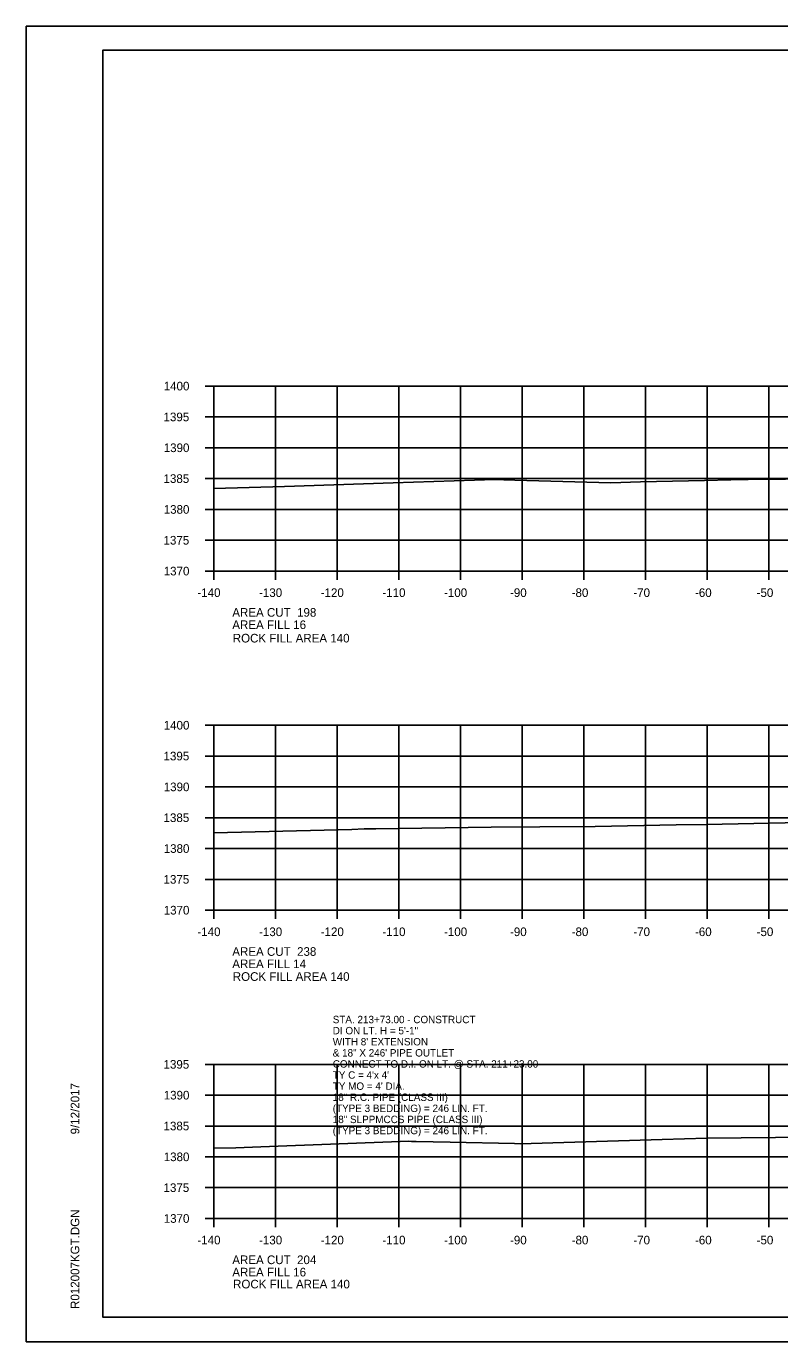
# Model space of a CAD drawing. Extents: x 1374311 to 1383814, y 384102 to 406278.
# Drawn here: x 1382469.7 to 1382591.8, y 404785.1 to 404998.4 of the extents above; entities that cross this region are included whole.
import ezdxf

# ---------------------------------------------------------------- set-up
doc = ezdxf.new("R2010")
doc.units = 0
for name, color, linetype in [('R_Axis', 7, 'Continuous'), ('R_Axis Annot', 7, 'Continuous'), ('R_Border', 7, 'Continuous'), ('R_Exist Surface', 7, 'Continuous'), ('R_Fin Surface', 7, 'Continuous'), ('R_Grid', 7, 'Continuous'), ('R_No Plot', 7, 'Continuous'), ('R_Water Annot', 7, 'Continuous')]:
    doc.layers.add(name, color=color, linetype=linetype)

msp = doc.modelspace()

# ---------------------------------------------------------------- linework, layer by layer
at = {"layer": 'R_Axis'}
for p, q in [((1382498.67, 404940.05), (1382500.07, 404940.05)), ((1382500.07, 404910.05), (1382500.07, 404940.05)), ((1382498.67, 404935.05), (1382500.07, 404935.05)), ((1382498.67, 404930.05), (1382500.07, 404930.05)), ((1382498.67, 404925.05), (1382500.07, 404925.05)), ((1382498.67, 404920.05), (1382500.07, 404920.05)), ((1382498.67, 404915.05), (1382500.07, 404915.05)), ((1382498.67, 404910.05), (1382500.07, 404910.05)), ((1382500.07, 404910.05), (1382780.07, 404910.05)), ((1382500.07, 404908.65), (1382500.07, 404910.05)), ((1382510.07, 404908.65), (1382510.07, 404910.05)), ((1382520.07, 404908.65), (1382520.07, 404910.05)), ((1382530.07, 404908.65), (1382530.07, 404910.05)), ((1382540.07, 404908.65), (1382540.07, 404910.05)), ((1382550.07, 404908.65), (1382550.07, 404910.05)), ((1382560.07, 404908.65), (1382560.07, 404910.05)), ((1382570.07, 404908.65), (1382570.07, 404910.05)), ((1382580.07, 404908.65), (1382580.07, 404910.05)), ((1382590.07, 404908.65), (1382590.07, 404910.05)), ((1382498.67, 404885.05), (1382500.07, 404885.05)), ((1382500.07, 404855.05), (1382500.07, 404885.05)), ((1382498.67, 404880.05), (1382500.07, 404880.05)), ((1382498.67, 404875.05), (1382500.07, 404875.05)), ((1382498.67, 404870.05), (1382500.07, 404870.05)), ((1382498.67, 404865.05), (1382500.07, 404865.05)), ((1382498.67, 404860.05), (1382500.07, 404860.05)), ((1382498.67, 404855.05), (1382500.07, 404855.05)), ((1382500.07, 404855.05), (1382780.07, 404855.05)), ((1382500.07, 404853.65), (1382500.07, 404855.05)), ((1382510.07, 404853.65), (1382510.07, 404855.05)), ((1382520.07, 404853.65), (1382520.07, 404855.05)), ((1382530.07, 404853.65), (1382530.07, 404855.05)), ((1382540.07, 404853.65), (1382540.07, 404855.05)), ((1382550.07, 404853.65), (1382550.07, 404855.05)), ((1382560.07, 404853.65), (1382560.07, 404855.05)), ((1382570.07, 404853.65), (1382570.07, 404855.05)), ((1382580.07, 404853.65), (1382580.07, 404855.05)), ((1382590.07, 404853.65), (1382590.07, 404855.05)), ((1382498.67, 404830.05), (1382500.07, 404830.05)), ((1382500.07, 404805.05), (1382500.07, 404830.05)), ((1382498.67, 404825.05), (1382500.07, 404825.05)), ((1382498.67, 404820.05), (1382500.07, 404820.05)), ((1382498.67, 404815.05), (1382500.07, 404815.05)), ((1382498.67, 404810.05), (1382500.07, 404810.05)), ((1382498.67, 404805.05), (1382500.07, 404805.05)), ((1382500.07, 404805.05), (1382780.07, 404805.05)), ((1382500.07, 404803.65), (1382500.07, 404805.05)), ((1382510.07, 404803.65), (1382510.07, 404805.05)), ((1382520.07, 404803.65), (1382520.07, 404805.05)), ((1382530.07, 404803.65), (1382530.07, 404805.05)), ((1382540.07, 404803.65), (1382540.07, 404805.05)), ((1382550.07, 404803.65), (1382550.07, 404805.05)), ((1382560.07, 404803.65), (1382560.07, 404805.05)), ((1382570.07, 404803.65), (1382570.07, 404805.05)), ((1382580.07, 404803.65), (1382580.07, 404805.05)), ((1382590.07, 404803.65), (1382590.07, 404805.05))]:
    msp.add_line(p, q, dxfattribs=at)
at = {"layer": 'R_Border'}
for p, q in [((1382482.07, 404994.51), (1382798.25, 404994.51)), ((1382482.07, 404789.05), (1382482.07, 404994.51)), ((1382482.07, 404789.05), (1382482.07, 404789.05)), ((1382798.25, 404789.05), (1382482.07, 404789.05))]:
    msp.add_line(p, q, dxfattribs=at)
at = {"layer": 'R_Exist Surface'}
for points in [[(1382500.07, 404923.47), (1382511.51, 404923.76), (1382513.17, 404923.82), (1382514.7, 404923.88), (1382529.16, 404924.39), (1382545.65, 404924.91), (1382547.13, 404924.87), (1382548.91, 404924.82), (1382564.48, 404924.39), (1382569.28, 404924.52), (1382579.67, 404924.74), (1382583.94, 404924.83), (1382586.73, 404924.89), (1382604.97, 404925.06)], [(1382500.07, 404867.61), (1382522.44, 404868.14), (1382524.47, 404868.23), (1382526.33, 404868.25), (1382545.07, 404868.5), (1382552.92, 404868.59), (1382561.93, 404868.63), (1382575.06, 404868.89), (1382579.96, 404868.93), (1382597.88, 404869.33)], [(1382500.07, 404816.46), (1382503.64, 404816.53), (1382507.7, 404816.67), (1382531.71, 404817.57), (1382532.12, 404817.56), (1382532.88, 404817.52), (1382538.39, 404817.43), (1382548.84, 404817.19), (1382549.74, 404817.17), (1382572.8, 404817.87), (1382580.03, 404818.09), (1382591.17, 404818.16), (1382597.61, 404818.22)]]:
    msp.add_lwpolyline(points, dxfattribs=at)
at = {"layer": 'R_Grid'}
for p, q in [((1382500.07, 404940.05), (1382780.07, 404940.05)), ((1382500.07, 404910.05), (1382500.07, 404940.05)), ((1382510.07, 404910.05), (1382510.07, 404940.05)), ((1382520.07, 404910.05), (1382520.07, 404940.05)), ((1382530.07, 404910.05), (1382530.07, 404940.05)), ((1382540.07, 404910.05), (1382540.07, 404940.05)), ((1382550.07, 404910.05), (1382550.07, 404940.05)), ((1382560.07, 404910.05), (1382560.07, 404940.05)), ((1382570.07, 404910.05), (1382570.07, 404940.05)), ((1382580.07, 404910.05), (1382580.07, 404940.05)), ((1382590.07, 404910.05), (1382590.07, 404940.05)), ((1382500.07, 404935.05), (1382780.07, 404935.05)), ((1382500.07, 404930.05), (1382780.07, 404930.05)), ((1382500.07, 404925.05), (1382780.07, 404925.05)), ((1382500.07, 404920.05), (1382780.07, 404920.05)), ((1382500.07, 404915.05), (1382780.07, 404915.05)), ((1382500.07, 404910.05), (1382780.07, 404910.05)), ((1382500.07, 404885.05), (1382780.07, 404885.05)), ((1382500.07, 404855.05), (1382500.07, 404885.05)), ((1382510.07, 404855.05), (1382510.07, 404885.05)), ((1382520.07, 404855.05), (1382520.07, 404885.05)), ((1382530.07, 404855.05), (1382530.07, 404885.05)), ((1382540.07, 404855.05), (1382540.07, 404885.05)), ((1382550.07, 404855.05), (1382550.07, 404885.05)), ((1382560.07, 404855.05), (1382560.07, 404885.05)), ((1382570.07, 404855.05), (1382570.07, 404885.05)), ((1382580.07, 404855.05), (1382580.07, 404885.05)), ((1382590.07, 404855.05), (1382590.07, 404885.05)), ((1382500.07, 404880.05), (1382780.07, 404880.05)), ((1382500.07, 404875.05), (1382780.07, 404875.05)), ((1382500.07, 404870.05), (1382780.07, 404870.05)), ((1382500.07, 404865.05), (1382780.07, 404865.05)), ((1382500.07, 404860.05), (1382780.07, 404860.05)), ((1382500.07, 404855.05), (1382780.07, 404855.05)), ((1382500.07, 404830.05), (1382780.07, 404830.05)), ((1382500.07, 404805.05), (1382500.07, 404830.05)), ((1382510.07, 404805.05), (1382510.07, 404830.05)), ((1382520.07, 404805.05), (1382520.07, 404830.05)), ((1382530.07, 404805.05), (1382530.07, 404830.05)), ((1382540.07, 404805.05), (1382540.07, 404830.05)), ((1382550.07, 404805.05), (1382550.07, 404830.05)), ((1382560.07, 404805.05), (1382560.07, 404830.05)), ((1382570.07, 404805.05), (1382570.07, 404830.05)), ((1382580.07, 404805.05), (1382580.07, 404830.05)), ((1382590.07, 404805.05), (1382590.07, 404830.05)), ((1382500.07, 404825.05), (1382780.07, 404825.05)), ((1382500.07, 404820.05), (1382780.07, 404820.05)), ((1382500.07, 404815.05), (1382780.07, 404815.05)), ((1382500.07, 404810.05), (1382780.07, 404810.05)), ((1382500.07, 404805.05), (1382780.07, 404805.05))]:
    msp.add_line(p, q, dxfattribs=at)
at = {"layer": 'R_No Plot'}
for p, q in [((1382469.67, 404998.41), (1382803, 404998.41)), ((1382469.67, 404785.07), (1382803, 404785.07))]:
    msp.add_line(p, q, dxfattribs=at)
for points in [[(1382469.66, 404998.41), (1382803, 404998.41), (1382803, 404785.07), (1382469.66, 404785.07)], [(1382715.99, 404994.51), (1382715.99, 404984.63), (1382751.72, 404984.63), (1382751.72, 404981.71), (1382774.92, 404981.71), (1382774.92, 404957.38), (1382798.25, 404957.38), (1382798.25, 404789.05), (1382482.07, 404789.05), (1382482.07, 404994.51)]]:
    msp.add_lwpolyline(points, close=True, dxfattribs=at)

# ---------------------------------------------------------------- texts
at = {"layer": 'R_Axis Annot'}
for s, p in [('1400', (1382491.95, 404939.35)), ('1395', (1382491.92, 404934.35)), ('1390', (1382491.95, 404929.35)), ('1385', (1382491.92, 404924.35)), ('1380', (1382491.95, 404919.35)), ('1375', (1382491.92, 404914.35)), ('1370', (1382491.95, 404909.35)), ('-140', (1382497.41, 404905.85)), ('-130', (1382507.41, 404905.85)), ('-120', (1382517.41, 404905.85)), ('-110', (1382527.41, 404905.85)), ('-100', (1382537.41, 404905.85)), ('-90', (1382548.11, 404905.85)), ('-80', (1382558.11, 404905.85)), ('-70', (1382568.11, 404905.85)), ('-60', (1382578.11, 404905.85)), ('-50', (1382588.11, 404905.85)), ('AREA CUT  198', (1382503.07, 404902.65)), ('AREA FILL 16', (1382503.07, 404900.65)), ('1400', (1382491.95, 404884.35)), ('1395', (1382491.92, 404879.35)), ('1390', (1382491.95, 404874.35)), ('1385', (1382491.92, 404869.35)), ('1380', (1382491.95, 404864.35)), ('1375', (1382491.92, 404859.35)), ('1370', (1382491.95, 404854.35)), ('-140', (1382497.41, 404850.85)), ('-130', (1382507.41, 404850.85)), ('-120', (1382517.41, 404850.85)), ('-110', (1382527.41, 404850.85)), ('-100', (1382537.41, 404850.85)), ('-90', (1382548.11, 404850.85)), ('-80', (1382558.11, 404850.85)), ('-70', (1382568.11, 404850.85)), ('-60', (1382578.11, 404850.85)), ('-50', (1382588.11, 404850.85)), ('AREA CUT  238', (1382503.07, 404847.65)), ('AREA FILL 14', (1382503.07, 404845.65)), ('1395', (1382491.92, 404829.35)), ('1390', (1382491.95, 404824.35)), ('1385', (1382491.92, 404819.35)), ('1380', (1382491.95, 404814.35)), ('1375', (1382491.92, 404809.35)), ('1370', (1382491.95, 404804.35)), ('-140', (1382497.41, 404800.85)), ('-130', (1382507.41, 404800.85)), ('-120', (1382517.41, 404800.85)), ('-110', (1382527.41, 404800.85)), ('-100', (1382537.41, 404800.85)), ('-90', (1382548.11, 404800.85)), ('-80', (1382558.11, 404800.85)), ('-70', (1382568.11, 404800.85)), ('-60', (1382578.11, 404800.85)), ('-50', (1382588.11, 404800.85)), ('AREA CUT  204', (1382503.07, 404797.65)), ('AREA FILL 16', (1382503.07, 404795.65))]:
    msp.add_text(s, height=1.4, dxfattribs=at).set_placement(p)
at = {"layer": 'R_Border'}
for s, p in [('9/12/2017', (1382478.26, 404818.69)), ('R012007KGT.DGN', (1382478.26, 404790.38))]:
    msp.add_text(s, height=1.4, rotation=90, dxfattribs=at).set_placement(p)
at = {"layer": 'R_Fin Surface'}
for p in [(1382503.15, 404898.47), (1382503.15, 404843.59), (1382503.2, 404793.71)]:
    msp.add_text('ROCK FILL AREA 140', height=1.4, dxfattribs=at).set_placement(p)
at = {"layer": 'R_Water Annot'}
for s, p in [('STA. 213+73.00 - CONSTRUCT', (1382519.36, 404836.72)), ('DI ON LT. H = 5\'-1"', (1382519.36, 404834.92)), ("WITH 8' EXTENSION ", (1382519.36, 404833.12)), ('& 18" X 246\' PIPE OUTLET', (1382519.36, 404831.32)), ('CONNECT TO D.I. ON LT. @ STA. 211+23.00', (1382519.36, 404829.52)), ("TY C = 4'x 4'", (1382519.36, 404827.72)), ("TY MO = 4' DIA.", (1382519.36, 404825.92)), ('18" R.C. PIPE (CLASS III)', (1382519.36, 404824.12)), ('(TYPE 3 BEDDING) = 246 LIN. FT.', (1382519.36, 404822.32)), ('18" SLPPMCCS PIPE (CLASS III)', (1382519.36, 404820.52)), ('(TYPE 3 BEDDING) = 246 LIN. FT.', (1382519.36, 404818.72))]:
    msp.add_text(s, height=1.2, dxfattribs=at).set_placement(p)

doc.saveas('drawing.dxf')
